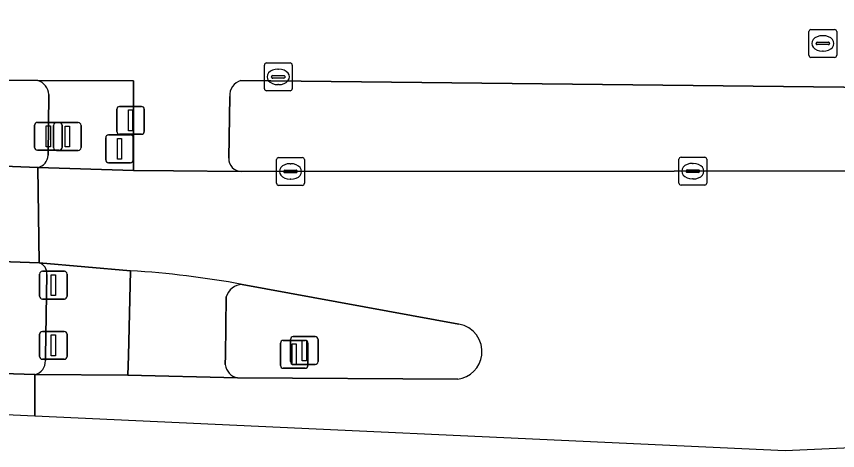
# Model space of a CAD drawing. Extents: x 162396 to 163643, y 386452 to 387406.
# Drawn here: x 162616.45 to 162646, y 386452.06 to 386467.68 of the extents above; entities that cross this region are included whole.
import ezdxf

# ---------------------------------------------------------------- set-up
doc = ezdxf.new("R2010")
doc.units = 0
for name, color, linetype in [('IMGEO_Berm_groen', 7, 'Continuous'), ('IMGEO_Drukknoppaal', 7, 'Continuous'), ('IMGEO_Fietspad_gesloten', 7, 'Continuous'), ('IMGEO_Kolk', 7, 'Continuous'), ('IMGEO_Rijbaan_regionaal_gesloten', 7, 'Continuous'), ('IMGEO_Rioolput', 7, 'Continuous'), ('IMGEO_Verkeerseiland_gesloten', 7, 'Continuous'), ('IMGEO_Verkeersregelinstallatiepaal', 7, 'Continuous'), ('IMGEO_Voetpad_open', 7, 'Continuous')]:
    doc.layers.add(name, color=color, linetype=linetype)

msp = doc.modelspace()

# ---------------------------------------------------------------- linework, layer by layer
at = {"layer": 'IMGEO_Berm_groen'}
for points in [[(162649.473, 386465.101), (162624.53, 386465.372)], [(162624.129, 386464.8), (162624.092, 386462.578)], [(162624.533, 386462.102), (162655.694, 386462.126)], [(162617.264, 386458.817), (162598.446, 386459.473), (162576.308, 386460.568)], [(162617.491, 386455.298), (162617.494, 386455.464), (162617.54, 386458.397)], [(162610.997, 386454.996), (162617.108, 386454.803)]]:
    msp.add_lwpolyline(points, dxfattribs=at)
for centre, radius, start, end in [((162624.669, 386464.848), 0.542, 104.8677, 185.0676), ((162624.558, 386462.568), 0.467, 178.7562, 266.8722), ((162617.167, 386458.453), 0.377, 351.5079, 75.1133), ((162617.026, 386455.262), 0.467, 280.1469, 4.3922)]:
    msp.add_arc(centre, radius, start, end, dxfattribs=at)
at = {"layer": 'IMGEO_Drukknoppaal'}
for p, q in [((162620.163, 386464.442), (162620.953, 386464.442)), ((162620.953, 386464.442), (162620.163, 386464.442)), ((162620.063, 386463.542), (162620.063, 386464.342)), ((162620.063, 386464.342), (162620.063, 386463.542)), ((162621.053, 386464.342), (162621.053, 386463.542)), ((162621.053, 386463.542), (162621.053, 386464.342)), ((162620.953, 386463.442), (162620.163, 386463.442)), ((162620.163, 386463.442), (162620.953, 386463.442))]:
    msp.add_line(p, q, dxfattribs=at)
msp.add_lwpolyline([(162620.483, 386464.317), (162620.633, 386464.317), (162620.633, 386463.567), (162620.483, 386463.567), (162620.483, 386464.317)], dxfattribs=at)
for centre, start, end in [((162620.163, 386464.342), 90, 180), ((162620.163, 386464.342), 90, 180), ((162620.953, 386464.342), 0, 90), ((162620.953, 386464.342), 360, 90), ((162620.163, 386463.542), 180, 270), ((162620.163, 386463.542), 180, 270), ((162620.953, 386463.542), 270, 0), ((162620.953, 386463.542), 270, 0)]:
    msp.add_arc(centre, 0.1, start, end, dxfattribs=at)
at = {"layer": 'IMGEO_Fietspad_gesloten'}
for points in [[(162616.149, 386465.39), (162617.22, 386465.375), (162620.66, 386465.369), (162620.658, 386462.141), (162622.097, 386462.127), (162624.533, 386462.102)], [(162624.53, 386465.372), (162649.473, 386465.101)], [(162624.092, 386462.578), (162624.129, 386464.8)], [(162620.561, 386458.529), (162620.479, 386455.471), (162620.46, 386454.774), (162624.4, 386454.68)], [(162623.963, 386455.155), (162623.968, 386455.479), (162623.999, 386457.589)]]:
    msp.add_lwpolyline(points, dxfattribs=at)
for centre, radius, start, end in [((162624.669, 386464.848), 0.542, 104.8677, 185.0676), ((162624.558, 386462.568), 0.467, 178.7562, 266.8722), ((162618.668, 386426.351), 32.234, 79.443, 86.6339), ((162624.596, 386457.418), 0.621, 92.0708, 164.0232), ((162624.517, 386455.226), 0.559, 187.3349, 257.8932)]:
    msp.add_arc(centre, radius, start, end, dxfattribs=at)
at = {"layer": 'IMGEO_Kolk'}
for p, q in [((162625.373, 386465.082), (162625.373, 386465.934)), ((162625.448, 386466.008), (162626.3, 386466.008)), ((162626.374, 386465.934), (162626.374, 386465.082)), ((162625.861, 386465.788), (162625.886, 386465.788)), ((162625.632, 386465.502), (162625.632, 386465.514)), ((162626.07, 386465.465), (162625.672, 386465.465)), ((162625.675, 386465.551), (162626.073, 386465.551)), ((162626.116, 386465.514), (162626.116, 386465.502)), ((162626.3, 386465.008), (162625.448, 386465.008)), ((162625.884, 386465.228), (162625.859, 386465.228)), ((162625.811, 386461.678), (162625.811, 386462.53)), ((162625.886, 386462.604), (162626.738, 386462.604)), ((162626.299, 386462.384), (162626.324, 386462.384)), ((162626.812, 386462.53), (162626.812, 386461.678)), ((162640.289, 386461.689), (162640.289, 386462.541)), ((162640.364, 386462.615), (162641.216, 386462.615)), ((162640.777, 386462.395), (162640.802, 386462.395)), ((162641.29, 386462.541), (162641.29, 386461.689)), ((162626.07, 386462.098), (162626.07, 386462.11)), ((162626.508, 386462.061), (162626.11, 386462.061)), ((162626.113, 386462.147), (162626.511, 386462.147)), ((162626.554, 386462.11), (162626.554, 386462.098)), ((162640.548, 386462.109), (162640.548, 386462.121)), ((162640.986, 386462.072), (162640.588, 386462.072)), ((162640.591, 386462.158), (162640.989, 386462.158)), ((162641.032, 386462.121), (162641.032, 386462.109)), ((162626.322, 386461.824), (162626.297, 386461.824)), ((162640.8, 386461.835), (162640.775, 386461.835)), ((162626.738, 386461.604), (162625.886, 386461.604)), ((162641.216, 386461.615), (162640.364, 386461.615))]:
    msp.add_line(p, q, dxfattribs=at)
for points in [[(162625.373, 386465.082), (162625.373, 386465.934)], [(162625.448, 386466.008), (162626.3, 386466.008)], [(162626.374, 386465.934), (162626.374, 386465.082)], [(162626.3, 386465.008), (162625.448, 386465.008)], [(162625.811, 386461.678), (162625.811, 386462.53)], [(162625.886, 386462.604), (162626.738, 386462.604)], [(162626.812, 386462.53), (162626.812, 386461.678)], [(162640.289, 386461.689), (162640.289, 386462.541)], [(162640.364, 386462.615), (162641.216, 386462.615)], [(162641.29, 386462.541), (162641.29, 386461.689)], [(162626.738, 386461.604), (162625.886, 386461.604)], [(162641.216, 386461.615), (162640.364, 386461.615)]]:
    msp.add_lwpolyline(points, dxfattribs=at)
for centre, radius, start, end in [((162625.45, 386465.932), 0.0765, 91.552, 178.448), ((162625.45, 386465.932), 0.0765, 91.552, 178.448), ((162626.298, 386465.932), 0.0765, 1.552, 88.448), ((162626.298, 386465.932), 0.0765, 1.552, 88.448), ((162625.672, 386465.511), 0.0403, 85.8775, 175.7526), ((162625.669, 386465.501), 0.0366, 178.938, 274.7102), ((162626.073, 386465.508), 0.043, 264.8664, 352.4533), ((162626.077, 386465.513), 0.0386, 1.7309, 96.639), ((162625.45, 386465.084), 0.0765, 181.552, 268.448), ((162625.45, 386465.084), 0.0765, 181.552, 268.448), ((162626.298, 386465.084), 0.0765, 271.552, 358.448), ((162626.298, 386465.084), 0.0765, 271.552, 358.448), ((162625.888, 386462.528), 0.0765, 91.552, 178.448), ((162625.888, 386462.528), 0.0765, 91.552, 178.448), ((162626.736, 386462.528), 0.0765, 1.552, 88.448), ((162626.736, 386462.528), 0.0765, 1.552, 88.448), ((162640.366, 386462.539), 0.0765, 91.552, 178.448), ((162640.366, 386462.539), 0.0765, 91.552, 178.448), ((162641.214, 386462.539), 0.0765, 1.552, 88.448), ((162641.214, 386462.539), 0.0765, 1.552, 88.448), ((162626.11, 386462.107), 0.0403, 85.8775, 175.7526), ((162626.107, 386462.097), 0.0366, 178.938, 274.7102), ((162626.511, 386462.104), 0.043, 264.8664, 352.4533), ((162626.515, 386462.109), 0.0386, 1.7309, 96.639), ((162640.588, 386462.118), 0.0403, 85.8775, 175.7526), ((162640.585, 386462.108), 0.0366, 178.938, 274.7102), ((162640.989, 386462.115), 0.043, 264.8664, 352.4533), ((162640.993, 386462.12), 0.0386, 1.7309, 96.639), ((162625.888, 386461.68), 0.0765, 181.552, 268.448), ((162625.888, 386461.68), 0.0765, 181.552, 268.448), ((162626.736, 386461.68), 0.0765, 271.552, 358.448), ((162626.736, 386461.68), 0.0765, 271.552, 358.448), ((162640.366, 386461.691), 0.0765, 181.552, 268.448), ((162640.366, 386461.691), 0.0765, 181.552, 268.448), ((162641.214, 386461.691), 0.0765, 271.552, 358.448), ((162641.214, 386461.691), 0.0765, 271.552, 358.448)]:
    msp.add_arc(centre, radius, start, end, dxfattribs=at)
for centre, major_axis, ratio, start_param, end_param in [((162625.86, 386465.508), (-0.387, 0.002), 0.722429, 4.712389, 7.853982), ((162625.885, 386465.508), (-0.39, 0.002), 0.717154, 1.570796, 4.712389), ((162626.298, 386462.104), (-0.387, 0.002), 0.722429, 4.712389, 7.853982), ((162626.323, 386462.104), (-0.39, 0.002), 0.717154, 1.570796, 4.712389), ((162640.776, 386462.115), (-0.387, 0.002), 0.722429, 4.712389, 7.853982), ((162640.801, 386462.115), (-0.39, 0.002), 0.717154, 1.570796, 4.712389)]:
    msp.add_ellipse(centre, major_axis=major_axis, ratio=ratio, start_param=start_param, end_param=end_param, dxfattribs=at)
at = {"layer": 'IMGEO_Rijbaan_regionaal_gesloten'}
for points in [[(162398.218, 386477.235), (162398.199, 386477.095), (162397.71, 386473.402), (162551.46, 386456.355), (162617.109, 386453.314), (162617.108, 386454.803), (162610.997, 386454.996)], [(162576.308, 386460.568), (162598.446, 386459.473), (162617.264, 386458.817), (162617.219, 386462.245), (162592.905, 386463.205), (162580.47, 386463.825)], [(162653.577, 386455.329), (162655.704, 386455.475), (162658.249, 386455.556), (162659.609, 386455.599), (162662.604, 386455.624), (162663.064, 386455.639), (162663.044, 386462.248), (162659.652, 386462.15), (162655.694, 386462.126), (162624.533, 386462.102), (162622.097, 386462.127), (162620.658, 386462.141), (162617.219, 386462.245), (162617.264, 386458.817), (162620.561, 386458.529)], [(162624.574, 386458.039), (162632.371, 386456.616)], [(162632.331, 386454.635), (162624.4, 386454.68), (162620.46, 386454.774), (162617.108, 386454.803), (162617.109, 386453.314), (162644.113, 386452.063), (162663.073, 386452.927)]]:
    msp.add_lwpolyline(points, dxfattribs=at)
for centre, radius, start, end in [((162618.668, 386426.351), 32.234, 79.443, 86.6339), ((162632.197, 386455.627), 1.004, 352.6693, 80.0294), ((162632.199, 386455.629), 1.002, 277.5602, 352.5726)]:
    msp.add_arc(centre, radius, start, end, dxfattribs=at)
at = {"layer": 'IMGEO_Rioolput'}
for p, q in [((162644.966, 386466.284), (162644.966, 386467.136)), ((162645.041, 386467.21), (162645.893, 386467.21)), ((162645.967, 386467.136), (162645.967, 386466.284)), ((162645.454, 386466.99), (162645.479, 386466.99)), ((162645.225, 386466.704), (162645.225, 386466.716)), ((162645.663, 386466.667), (162645.265, 386466.667)), ((162645.268, 386466.753), (162645.666, 386466.753)), ((162645.709, 386466.716), (162645.709, 386466.704)), ((162645.893, 386466.21), (162645.041, 386466.21)), ((162645.477, 386466.43), (162645.452, 386466.43))]:
    msp.add_line(p, q, dxfattribs=at)
for points in [[(162644.966, 386466.284), (162644.966, 386467.136)], [(162645.041, 386467.21), (162645.893, 386467.21)], [(162645.967, 386467.136), (162645.967, 386466.284)], [(162645.893, 386466.21), (162645.041, 386466.21)]]:
    msp.add_lwpolyline(points, dxfattribs=at)
for centre, radius, start, end in [((162645.043, 386467.134), 0.0765, 91.552, 178.448), ((162645.043, 386467.134), 0.0765, 91.552, 178.448), ((162645.891, 386467.134), 0.0765, 1.552, 88.448), ((162645.891, 386467.134), 0.0765, 1.552, 88.448), ((162645.265, 386466.713), 0.0403, 85.8775, 175.7526), ((162645.262, 386466.703), 0.0366, 178.938, 274.7102), ((162645.666, 386466.71), 0.043, 264.8664, 352.4533), ((162645.67, 386466.715), 0.0386, 1.7309, 96.639), ((162645.043, 386466.286), 0.0765, 181.552, 268.448), ((162645.043, 386466.286), 0.0765, 181.552, 268.448), ((162645.891, 386466.286), 0.0765, 271.552, 358.448), ((162645.891, 386466.286), 0.0765, 271.552, 358.448)]:
    msp.add_arc(centre, radius, start, end, dxfattribs=at)
for centre, major_axis, ratio, start_param, end_param in [((162645.453, 386466.71), (-0.387, 0.002), 0.722429, 4.712389, 7.853982), ((162645.478, 386466.71), (-0.39, 0.002), 0.717154, 1.570796, 4.712389)]:
    msp.add_ellipse(centre, major_axis=major_axis, ratio=ratio, start_param=start_param, end_param=end_param, dxfattribs=at)
at = {"layer": 'IMGEO_Verkeerseiland_gesloten'}
for points in [[(162617.22, 386465.375), (162616.149, 386465.39)], [(162617.59, 386462.689), (162617.619, 386464.875)], [(162580.47, 386463.825), (162592.905, 386463.205), (162617.219, 386462.245)], [(162632.371, 386456.616), (162624.574, 386458.039)], [(162623.999, 386457.589), (162623.968, 386455.479), (162623.963, 386455.155)], [(162624.4, 386454.68), (162632.331, 386454.635)]]:
    msp.add_lwpolyline(points, dxfattribs=at)
for centre, radius, start, end in [((162617.043, 386464.824), 0.579, 5.0322, 72.1475), ((162617.116, 386462.708), 0.475, 282.5728, 357.6639), ((162624.596, 386457.418), 0.621, 92.0708, 164.0232), ((162632.197, 386455.627), 1.004, 352.6693, 80.0294), ((162632.199, 386455.629), 1.002, 277.5602, 352.5726), ((162624.517, 386455.226), 0.559, 187.3349, 257.8932)]:
    msp.add_arc(centre, radius, start, end, dxfattribs=at)
at = {"layer": 'IMGEO_Verkeersregelinstallatiepaal'}
for p, q in [((162617.204, 386463.871), (162617.994, 386463.871)), ((162617.994, 386463.871), (162617.204, 386463.871)), ((162617.888, 386463.863), (162618.678, 386463.863)), ((162618.678, 386463.863), (162617.888, 386463.863)), ((162617.104, 386462.971), (162617.104, 386463.771)), ((162617.104, 386463.771), (162617.104, 386462.971)), ((162617.788, 386462.963), (162617.788, 386463.763)), ((162617.788, 386463.763), (162617.788, 386462.963)), ((162618.094, 386463.771), (162618.094, 386462.971)), ((162618.094, 386462.971), (162618.094, 386463.771)), ((162618.778, 386463.763), (162618.778, 386462.963)), ((162618.778, 386462.963), (162618.778, 386463.763)), ((162619.665, 386462.52), (162619.665, 386463.32)), ((162619.665, 386463.32), (162619.665, 386462.52)), ((162619.765, 386463.42), (162620.555, 386463.42)), ((162620.555, 386463.42), (162619.765, 386463.42)), ((162620.655, 386463.32), (162620.655, 386462.52)), ((162620.655, 386462.52), (162620.655, 386463.32)), ((162617.994, 386462.871), (162617.204, 386462.871)), ((162617.204, 386462.871), (162617.994, 386462.871)), ((162618.678, 386462.863), (162617.888, 386462.863)), ((162617.888, 386462.863), (162618.678, 386462.863)), ((162620.555, 386462.42), (162619.765, 386462.42)), ((162619.765, 386462.42), (162620.555, 386462.42)), ((162617.385, 386458.515), (162618.175, 386458.515)), ((162618.175, 386458.515), (162617.385, 386458.515)), ((162617.285, 386457.615), (162617.285, 386458.415)), ((162617.285, 386458.415), (162617.285, 386457.615)), ((162618.275, 386458.415), (162618.275, 386457.615)), ((162618.275, 386457.615), (162618.275, 386458.415)), ((162618.175, 386457.515), (162617.385, 386457.515)), ((162617.385, 386457.515), (162618.175, 386457.515)), ((162617.283, 386455.447), (162617.283, 386456.247)), ((162617.283, 386456.247), (162617.283, 386455.447)), ((162617.383, 386456.347), (162618.173, 386456.347)), ((162618.173, 386456.347), (162617.383, 386456.347)), ((162618.273, 386456.247), (162618.273, 386455.447)), ((162618.273, 386455.447), (162618.273, 386456.247)), ((162626.413, 386456.162), (162627.203, 386456.162)), ((162627.203, 386456.162), (162626.413, 386456.162)), ((162625.951, 386455.125), (162625.951, 386455.925)), ((162625.951, 386455.925), (162625.951, 386455.125)), ((162626.051, 386456.025), (162626.841, 386456.025)), ((162626.841, 386456.025), (162626.051, 386456.025)), ((162626.313, 386455.262), (162626.313, 386456.062)), ((162626.313, 386456.062), (162626.313, 386455.262)), ((162626.941, 386455.925), (162626.941, 386455.125)), ((162626.941, 386455.125), (162626.941, 386455.925)), ((162627.303, 386456.062), (162627.303, 386455.262)), ((162627.303, 386455.262), (162627.303, 386456.062)), ((162618.173, 386455.347), (162617.383, 386455.347)), ((162617.383, 386455.347), (162618.173, 386455.347)), ((162626.841, 386455.025), (162626.051, 386455.025)), ((162626.051, 386455.025), (162626.841, 386455.025)), ((162627.203, 386455.162), (162626.413, 386455.162)), ((162626.413, 386455.162), (162627.203, 386455.162))]:
    msp.add_line(p, q, dxfattribs=at)
for points in [[(162617.524, 386463.746), (162617.674, 386463.746), (162617.674, 386462.996), (162617.524, 386462.996), (162617.524, 386463.746)], [(162618.208, 386463.738), (162618.358, 386463.738), (162618.358, 386462.988), (162618.208, 386462.988), (162618.208, 386463.738)], [(162620.085, 386463.295), (162620.235, 386463.295), (162620.235, 386462.545), (162620.085, 386462.545), (162620.085, 386463.295)], [(162617.705, 386458.39), (162617.855, 386458.39), (162617.855, 386457.64), (162617.705, 386457.64), (162617.705, 386458.39)], [(162617.703, 386456.222), (162617.853, 386456.222), (162617.853, 386455.472), (162617.703, 386455.472), (162617.703, 386456.222)], [(162626.371, 386455.9), (162626.521, 386455.9), (162626.521, 386455.15), (162626.371, 386455.15), (162626.371, 386455.9)], [(162626.733, 386456.037), (162626.883, 386456.037), (162626.883, 386455.287), (162626.733, 386455.287), (162626.733, 386456.037)]]:
    msp.add_lwpolyline(points, dxfattribs=at)
for centre, start, end in [((162617.204, 386463.771), 90, 180), ((162617.204, 386463.771), 90, 180), ((162617.888, 386463.763), 90, 180), ((162617.888, 386463.763), 90, 180), ((162617.994, 386463.771), 0, 90), ((162617.994, 386463.771), 360, 90), ((162618.678, 386463.763), 0, 90), ((162618.678, 386463.763), 360, 90), ((162619.765, 386463.32), 90, 180), ((162619.765, 386463.32), 90, 180), ((162620.555, 386463.32), 0, 90), ((162620.555, 386463.32), 360, 90), ((162617.204, 386462.971), 180, 270), ((162617.204, 386462.971), 180, 270), ((162617.888, 386462.963), 180, 270), ((162617.888, 386462.963), 180, 270), ((162617.994, 386462.971), 270, 0), ((162617.994, 386462.971), 270, 0), ((162618.678, 386462.963), 270, 0), ((162618.678, 386462.963), 270, 0), ((162619.765, 386462.52), 180, 270), ((162619.765, 386462.52), 180, 270), ((162620.555, 386462.52), 270, 0), ((162620.555, 386462.52), 270, 0), ((162617.385, 386458.415), 90, 180), ((162617.385, 386458.415), 90, 180), ((162618.175, 386458.415), 0, 90), ((162618.175, 386458.415), 360, 90), ((162617.385, 386457.615), 180, 270), ((162617.385, 386457.615), 180, 270), ((162618.175, 386457.615), 270, 0), ((162618.175, 386457.615), 270, 0), ((162617.383, 386456.247), 90, 180), ((162617.383, 386456.247), 90, 180), ((162618.173, 386456.247), 0, 90), ((162618.173, 386456.247), 360, 90), ((162626.413, 386456.062), 90, 180), ((162626.413, 386456.062), 90, 180), ((162627.203, 386456.062), 0, 90), ((162627.203, 386456.062), 360, 90), ((162626.051, 386455.925), 90, 180), ((162626.051, 386455.925), 90, 180), ((162626.841, 386455.925), 0, 90), ((162626.841, 386455.925), 360, 90), ((162617.383, 386455.447), 180, 270), ((162617.383, 386455.447), 180, 270), ((162618.173, 386455.447), 270, 0), ((162618.173, 386455.447), 270, 0), ((162626.413, 386455.262), 180, 270), ((162626.413, 386455.262), 180, 270), ((162627.203, 386455.262), 270, 0), ((162627.203, 386455.262), 270, 0), ((162626.051, 386455.125), 180, 270), ((162626.051, 386455.125), 180, 270), ((162626.841, 386455.125), 270, 0), ((162626.841, 386455.125), 270, 0)]:
    msp.add_arc(centre, 0.1, start, end, dxfattribs=at)
at = {"layer": 'IMGEO_Voetpad_open'}
for points in [[(162617.219, 386462.245), (162620.658, 386462.141), (162620.66, 386465.369), (162617.22, 386465.375)], [(162617.619, 386464.875), (162617.59, 386462.689)], [(162617.108, 386454.803), (162620.46, 386454.774), (162620.479, 386455.471), (162620.561, 386458.529), (162617.264, 386458.817)], [(162617.54, 386458.397), (162617.494, 386455.464), (162617.491, 386455.298)]]:
    msp.add_lwpolyline(points, dxfattribs=at)
for centre, radius, start, end in [((162617.043, 386464.824), 0.579, 5.0322, 72.1475), ((162617.116, 386462.708), 0.475, 282.5728, 357.6639), ((162617.167, 386458.453), 0.377, 351.5079, 75.1133), ((162617.026, 386455.262), 0.467, 280.1469, 4.3922)]:
    msp.add_arc(centre, radius, start, end, dxfattribs=at)

doc.saveas('drawing.dxf')
